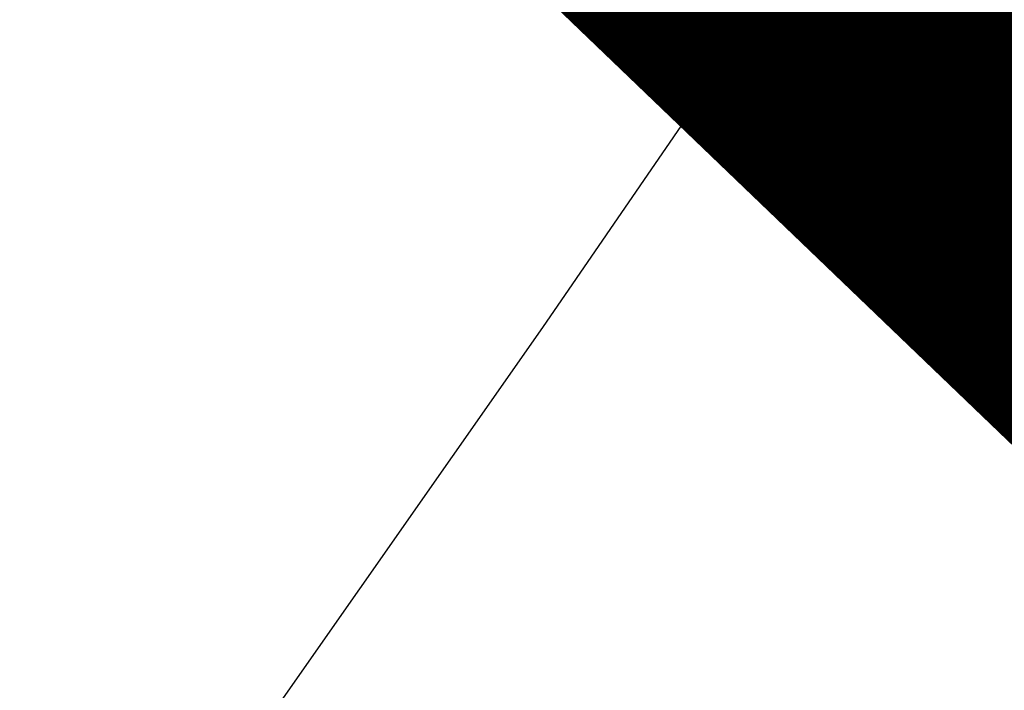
# Model space of a CAD drawing. Extents: x 10527 to 38813, y 13847 to 37526.
# Tile 362 of 656: x 35451.63 to 35454.73, y 36334.16 to 36336.27. Entities that reach past the tile are written whole.
import ezdxf

# ---------------------------------------------------------------- set-up
doc = ezdxf.new("R2010")
doc.units = 0
doc.header["$LTSCALE"] = 0.5
doc.header["$MEASUREMENT"] = 0
doc.linetypes.add('GOST2.303 6', pattern=[12, 8, -1.5, 1, -1.5])
doc.layers.add('(032) Горизонтали утолщенные', color=32, linetype='Continuous', lineweight=30)
doc.layers.add('.', color=7, linetype='Continuous', lineweight=15)

# ---------------------------------------------------------------- blocks, each defined once
blk = doc.blocks.new('gergrgrre')
at = {"layer": '(032) Горизонтали утолщенные', "color": 32}
blk.add_polyline3d([(360282.4434, 4200430.6786, 540), (360283.18, 4200431.16, 540), (360284.49, 4200432.03, 540), (360285.81, 4200432.94, 540), (360287.13, 4200433.87, 540), (360288.43, 4200434.82, 540), (360289.68, 4200435.78, 540), (360290.88, 4200436.75, 540), (360292.02, 4200437.73, 540), (360293.12, 4200438.72, 540), (360294.15, 4200439.71, 540), (360295.13, 4200440.71, 540), (360296.05, 4200441.71, 540), (360296.91, 4200442.71, 540), (360297.73, 4200443.74, 540), (360298.54, 4200444.81, 540), (360299.36, 4200445.95, 540), (360300.22, 4200447.18, 540), (360301.14, 4200448.52, 540)], dxfattribs=at)

msp = doc.modelspace()

# ---------------------------------------------------------------- hatches: boundary and pattern name
at = {"layer": '.', "ltscale": 0.149071}
h = msp.add_hatch(color=256, dxfattribs=at)
h.dxf.hatch_style = 1
h.set_gradient(color1=(255, 255, 255), tint=1)
h.paths.add_polyline_path([(35043.2971, 36082.0132), (36343.2971, 36082.0132), (36343.2971, 37217.0132), (35043.2971, 37217.0132)])
h.paths.add_polyline_path([(35058.2971, 37202.0132), (36328.2971, 37202.0132), (36328.2971, 36097.0132), (35058.2971, 36097.0132)], flags=16)
h = msp.add_hatch(color=256, dxfattribs=at)
h.dxf.hatch_style = 1
h.set_gradient(color1=(51, 204, 0), color2=(51, 204, 0), tint=1)
edge = h.paths.add_edge_path()
edge.add_line((36288.0115, 36496.449), (35667.5506, 36154.5329))
edge.add_arc((35662.2416, 36164.1669), 11, 226.16627, 298.85775, ccw=False)
edge.add_line((35654.6233, 36156.232), (35391.7237, 36408.641))
edge.add_line((35391.7237, 36408.641), (35216.827, 36679.1429))
edge.add_line((35216.827, 36679.1429), (35208.9251, 36674.7884))
edge.add_line((35208.9251, 36674.7884), (35384.7348, 36402.8745))
edge.add_line((35384.7348, 36402.8745), (35659.0057, 36139.548))
edge.add_line((35659.0057, 36139.548), (36312.3679, 36499.595))
edge.add_line((36312.3679, 36499.595), (35900.9986, 37056.1679))
edge.add_line((35900.9986, 37056.1679), (35893.0462, 37051.7856))
edge.add_line((35893.0462, 37051.7856), (36291.5485, 36512.6212))
edge.add_arc((36282.7025, 36506.083), 11, -61.14225, 36.46852, ccw=False)
h.paths.add_polyline_path([(35788.7292, 36580.1169), (35933.1582, 36318.0275), (35719.5827, 36200.3329), (35721.1758, 36197.4125), (35661.0113, 36164.107), (35654.8386, 36175.3199), (35647.3636, 36171.5197), (35618.9764, 36198.7742), (35646.0461, 36213.8523), (35649.6141, 36207.2183), (35674.9258, 36221.1524), (35682.7422, 36206.9537), (35708.3607, 36220.9047), (35719.5836, 36200.3334), (35739.7457, 36211.4441), (35711.1068, 36263.4139), (35618.0546, 36212.1358), (35436.7852, 36386.1719)], flags=16)
edge = h.paths.add_edge_path(flags=17)
edge.add_line((36286.7234, 36509.055), (36102.4768, 36758.3364))
edge.add_arc((36098.4559, 36755.3645), 5, 36.4685, 118.8577)
edge.add_line((36096.0427, 36759.7436), (35801.9018, 36597.652))
edge.add_arc((35804.315, 36593.2729), 5, 118.8577, 208.8577)
edge.add_line((35799.9359, 36590.8597), (35948.226, 36321.7638))
edge.add_arc((35952.6051, 36324.177), 5, 208.8577, 298.8577)
edge.add_line((35955.0183, 36319.7979), (36285.1157, 36501.7039))
edge.add_arc((36282.7025, 36506.083), 5, 298.8577, 396.4685)
h.paths.add_polyline_path([(35809.7489, 36591.7001), (36097.3201, 36750.1714), (36276.7695, 36507.3807), (35954.1779, 36329.6108)], flags=16)
edge = h.paths.add_edge_path(flags=17)
edge.add_line((35942.9711, 36318.868), (35794.6808, 36587.9643))
edge.add_arc((35790.3019, 36585.5507), 5, 28.8634, 118.8577)
edge.add_line((35787.8887, 36589.9298), (35427.6803, 36391.4305))
edge.add_arc((35430.0935, 36387.0514), 5, 118.8577, 226.1663)
edge.add_line((35426.6307, 36383.4446), (35658.7787, 36160.5602))
edge.add_arc((35662.2416, 36164.1669), 5, 226.1663, 298.8577)
edge.add_line((35664.6547, 36159.7878), (35672.3051, 36164.0037))
edge.add_line((35672.3051, 36164.0037), (35677.56, 36166.8995))
edge.add_line((35677.56, 36166.8995), (35941.0052, 36312.0757))
edge.add_arc((35938.592, 36316.4548), 5, 298.8577, 388.8577)
edge = h.paths.add_edge_path(flags=17)
edge.add_arc((35538.8251, 36816.0523), 5, 28.8577, 118.8577)
edge.add_line((35536.412, 36820.4314), (35532.9087, 36818.5009))
edge.add_line((35532.9087, 36818.5009), (35681.6814, 36548.5292))
edge.add_line((35681.6814, 36548.5292), (35418.6516, 36403.5819))
edge.add_line((35418.6516, 36403.5819), (35403.3719, 36418.2519))
edge.add_line((35403.3719, 36418.2519), (35246.5981, 36660.7243))
edge.add_line((35246.5981, 36660.7243), (35243.3945, 36658.9589))
edge.add_arc((35245.8076, 36654.5798), 5, 118.8577, 212.8852)
edge.add_line((35241.6088, 36651.865), (35393.7413, 36416.5711))
edge.add_line((35393.7413, 36416.5711), (35396.383, 36412.4854))
edge.add_line((35396.383, 36412.4854), (35414.5416, 36395.0513))
edge.add_arc((35418.0044, 36398.6581), 5, 226.1663, 298.8577)
edge.add_line((35420.4176, 36394.279), (35689.5286, 36542.5774))
edge.add_arc((35687.1153, 36546.9564), 5, 298.8592, 388.857)
edge.add_line((35691.4944, 36549.3695), (35543.2042, 36818.4655))
edge = h.paths.add_edge_path(flags=17)
edge.add_line((35902.2014, 37022.0063), (35898.0818, 37019.7361))
edge.add_line((35898.0818, 37019.7361), (36082.9282, 36769.6434))
edge.add_line((36082.9282, 36769.6434), (35798.1656, 36612.7198))
edge.add_line((35798.1656, 36612.7198), (35649.3928, 36882.6916))
edge.add_line((35649.3928, 36882.6916), (35645.8895, 36880.761))
edge.add_arc((35648.3027, 36876.3819), 5, 118.8577, 208.8585)
edge.add_line((35643.9237, 36873.9687), (35792.2137, 36604.8728))
edge.add_arc((35796.5928, 36607.286), 5, 208.8577, 298.8514)
edge.add_line((35799.0055, 36602.9066), (36091.2744, 36763.9666))
edge.add_arc((36088.8612, 36768.3457), 5, 298.8577, 396.4685)
edge.add_line((36092.8822, 36771.3176), (35908.6355, 37020.5991))
edge.add_arc((35904.6146, 37017.6271), 5, 36.4694, 118.8577)

# ---------------------------------------------------------------- linework, layer by layer
at = {"ltscale": 0.149071, "const_width": 0.1}
msp.add_lwpolyline([(35205.6593, 36679.8395), (35384.7348, 36402.8745), (35659.0057, 36139.548), (36312.3679, 36499.595), (35897.4006, 37061.0359)], dxfattribs=at)
at = {"color": 1, "linetype": 'GOST2.303 6', "lineweight": 30, "const_width": 1.0346}
msp.add_lwpolyline([(35208.9251, 36674.7884), (35900.9986, 37056.1679), (36312.3679, 36499.595), (35659.0057, 36139.548), (35384.7348, 36402.8745)], close=True, dxfattribs=at)

# ---------------------------------------------------------------- block references
at = {"linetype": 'Continuous'}
msp.add_blockref('gergrgrre', (-324846.9437, -4164111.8779), dxfattribs=at)

doc.saveas('drawing.dxf')
